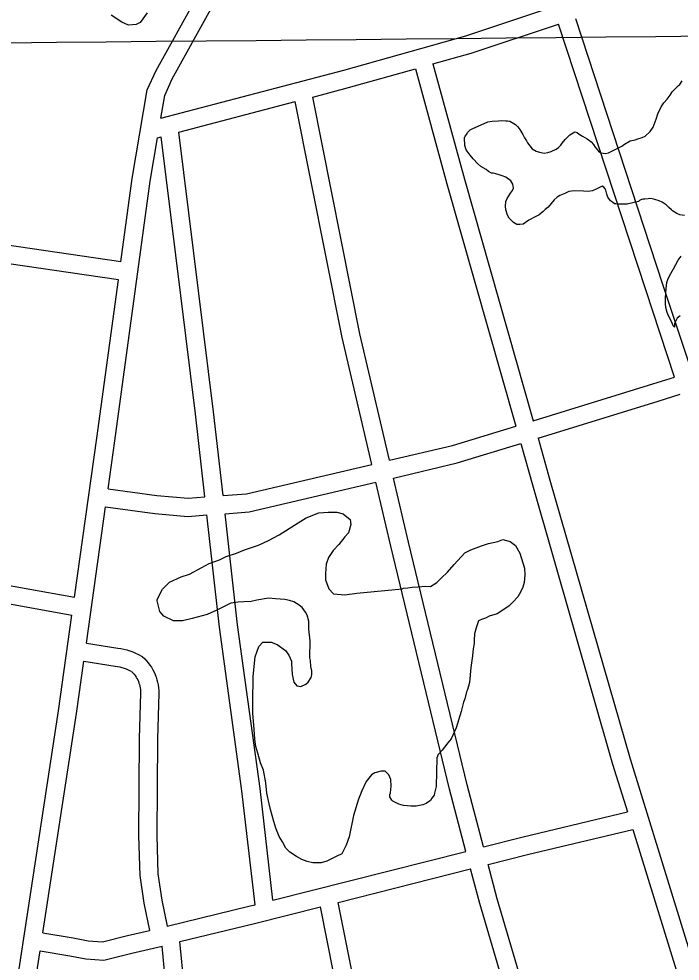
# Model space of a CAD drawing. Extents: x 3625074 to 3663148, y 511451 to 537151.
# Drawn here: x 3638362 to 3639454, y 527554 to 529110 of the extents above; entities that cross this region are included whole.
import ezdxf

# ---------------------------------------------------------------- set-up
doc = ezdxf.new("R2010")
doc.units = 0
for name, color, linetype in [('V-GRID-MAJR', 7, 'Continuous'), ('V-ROAD-CNTR', 7, 'Continuous'), ('V-SITE-VEGE', 7, 'Continuous')]:
    doc.layers.add(name, color=color, linetype=linetype)

msp = doc.modelspace()

# ---------------------------------------------------------------- linework, layer by layer
at = {"layer": 'V-GRID-MAJR'}
msp.add_spline([(3629187.6, 528981.4), (3634465.5, 529032.5), (3639743.5, 529084.3), (3645021.4, 529136.9)], degree=3, dxfattribs=at)
at = {"layer": 'V-ROAD-CNTR'}
for points in [[(3638530.5, 528708.9), (3638549.1, 528846.7), (3638574, 528992.6), (3638588.6, 529024.7), (3638655.5, 529145.3), (3638811.9, 529432.4), (3638823.9, 529462.4), (3638825.3, 529494.3), (3638815.2, 529550.4), (3638793.2, 529638.8), (3638790.3, 529676.7), (3638800.6, 529721), (3638820.6, 529751.6), (3638849.7, 529778.9), (3638905.2, 529804.3), (3639112.4, 529872.2), (3639295.7, 529929.2)], [(3638596.5, 528946.1), (3638602.9, 528983.7), (3638615.4, 529011.2), (3638681.8, 529130.8), (3638839.1, 529419.6), (3638853.7, 529456), (3638855.5, 529496.3), (3638844.6, 529556.7), (3638822.9, 529643.7), (3638820.5, 529674.4), (3638828.6, 529709), (3638843.7, 529732.1), (3638866.7, 529753.7), (3638916.2, 529776.3), (3639017.5, 529809.5)], [(3638596.5, 528946.1), (3638898.6, 529025.5), (3639099.7, 529082), (3639243.4, 529129.6)], [(3639472.8, 528527.9), (3639425.3, 528671.7), (3639281.5, 529110)], [(3639045.5, 529035.6), (3639108.5, 529053.3), (3639252.8, 529101.1)], [(3639444.2, 528518.7), (3639396.8, 528662.4), (3639252.8, 529101.1)], [(3639045.5, 529035.6), (3639097.7, 528845.5), (3639211, 528446.6)], [(3638847.1, 528980.9), (3638906.4, 528996.5), (3639016.6, 529027.5)], [(3639016.6, 529027.5), (3639068.8, 528837.4), (3639182.3, 528437.8)], [(3638812.2, 529002.7), (3638825.2, 529006.2)], [(3638626, 528922.8), (3638818, 528973.3)], [(3638944.5, 528374.3), (3638895.6, 528583.9), (3638818, 528973.3)], [(3638973.7, 528381.2), (3638925, 528590.2), (3638847.1, 528980.9)], [(3638699.2, 528323), (3638683.6, 528461.5), (3638626, 528922.8)], [(3638509.5, 528334.3), (3638520.7, 528413.5), (3638578.8, 528842.2), (3638591, 528913.6)], [(3638591, 528913.6), (3638596.8, 528915.2)], [(3638669.2, 528320.8), (3638653.8, 528458), (3638596.8, 528915.2)], [(3638530.5, 528708.9), (3638296.9, 528743)], [(3638526.4, 528679.1), (3638292.1, 528713.3)], [(3638453.9, 528155.5), (3638491, 528417.6), (3638526.4, 528679.1)], [(3639211, 528446.6), (3639408.6, 528507.2), (3639444.2, 528518.7)], [(3639219.2, 528417.7), (3639417.6, 528478.6), (3639453.7, 528490.2)], [(3638973.7, 528381.2), (3639078, 528405.7), (3639182.3, 528437.8)], [(3638980.5, 528352), (3639085.8, 528376.8), (3639190.5, 528408.9)], [(3639190.5, 528408.9), (3639210, 528340.5), (3639342.2, 527879.7), (3639366.6, 527800.7)], [(3639219.2, 528417.7), (3639238.8, 528348.7), (3639370.9, 527888.3), (3639489.7, 527504.8), (3639589, 527205.6)], [(3638699.2, 528323), (3638737.8, 528325.7), (3638944.5, 528374.3)], [(3638702.5, 528293.1), (3638742.3, 528296), (3638951.3, 528345.1)], [(3639100.1, 527735.6), (3639073.1, 527838.1), (3638975.9, 528239.4), (3638951.3, 528345.1)], [(3639129.2, 527743), (3639102.2, 527845.4), (3639005.1, 528246.3), (3638980.5, 528352)], [(3638509.5, 528334.3), (3638589.7, 528323.3), (3638641.4, 528318.8), (3638669.2, 528320.8)], [(3638473.5, 528079.6), (3638505.3, 528304.6)], [(3638505.3, 528304.6), (3638586.3, 528293.5), (3638641.2, 528288.7), (3638672.6, 528291)], [(3638752, 527647.5), (3638730.4, 527835.4), (3638693.4, 528105.8), (3638672.6, 528291)], [(3638781.4, 527655), (3638760.2, 527839.2), (3638723.2, 528109.5), (3638702.5, 528293.1)], [(3638063.3, 528188.8), (3638288.8, 528154.5), (3638449.7, 528125.8)], [(3638218.1, 528195.6), (3638293.7, 528184.1), (3638453.9, 528155.5)], [(3638175.5, 526245.3), (3638256.4, 526804.8), (3638357.4, 527509), (3638427.4, 527967.7), (3638449.7, 528125.8)], [(3638473.5, 528079.6), (3638525.6, 528071.2), (3638530.3, 528070.5), (3638535.4, 528069.4), (3638540.4, 528068.2), (3638545.3, 528066.6), (3638550.1, 528064.9), (3638554.9, 528062.9), (3638559.5, 528060.6), (3638565.4, 528057.5), (3638569.8, 528053.4), (3638572.9, 528050.2), (3638575.8, 528046.8), (3638578.5, 528043.2), (3638581, 528039.5), (3638583.3, 528035.6), (3638585.4, 528031.6), (3638587.2, 528027.5), (3638588.8, 528023.3), (3638590.1, 528019), (3638591.2, 528014.7), (3638592, 528010.3), (3638592.6, 528005.8), (3638592.9, 528001.3), (3638593, 527996.9), (3638590.7, 527920.9), (3638589.6, 527761.8), (3638591.6, 527698.4), (3638597.9, 527655.3), (3638606.8, 527612.3)], [(3638401.8, 527601), (3638457.1, 527963.3), (3638469.3, 528049.9)], [(3638469.3, 528049.9), (3638520.9, 528041.6), (3638525, 528041), (3638528.6, 528040.2), (3638532.2, 528039.3), (3638535.7, 528038.2), (3638539.2, 528036.9), (3638542.6, 528035.5), (3638545.9, 528033.9), (3638547.8, 528032.9), (3638548.7, 528032), (3638550.6, 528030), (3638552.4, 528027.9), (3638554.1, 528025.7), (3638555.6, 528023.4), (3638557, 528021.1), (3638558.3, 528018.6), (3638559.4, 528016.1), (3638560.4, 528013.5), (3638561.2, 528010.9), (3638561.9, 528008.2), (3638562.4, 528005.5), (3638562.8, 528002.8), (3638563, 528000), (3638563, 527997.2), (3638560.7, 527921.5), (3638559.6, 527761.4), (3638561.6, 527695.7), (3638568.4, 527650.1), (3638577.6, 527605.2)], [(3639129.2, 527743), (3639194.4, 527759.5), (3639366.6, 527800.7)], [(3639136.9, 527714), (3639201.6, 527730.4), (3639375.5, 527772)], [(3639375.5, 527772), (3639461.1, 527495.7), (3639560.4, 527196.6)], [(3638781.4, 527655), (3639100.1, 527735.6)], [(3638889.2, 527651.3), (3639107.8, 527706.6)], [(3639286.6, 527120.8), (3639222, 527312.5), (3639122.9, 527649.4), (3639107.8, 527706.6)], [(3639315.6, 527128.6), (3639250.6, 527321.5), (3639151.8, 527657.4), (3639136.9, 527714)], [(3638606.8, 527612.3), (3638744, 527645.5), (3638752, 527647.5)], [(3639046.4, 527057.1), (3639015.9, 527110.2), (3638980.8, 527177.7), (3638967.5, 527255.6), (3638922.1, 527486.2), (3638889.2, 527651.3)], [(3638628, 527586.6), (3638751.2, 527616.4), (3638860.1, 527643.9)], [(3639016.1, 527049.7), (3638989.6, 527095.8), (3638952, 527168), (3638938, 527250.2), (3638892.6, 527480.3), (3638860.1, 527643.9)], [(3638401.8, 527601), (3638451.6, 527592.8), (3638476.7, 527588.1), (3638499.9, 527586.2), (3638541.4, 527596.5), (3638577.6, 527605.2)], [(3638698.1, 526972.1), (3638695, 527012.6), (3638641.9, 527441.5), (3638628, 527586.6)], [(3638305.7, 526937.2), (3638387, 527504.6), (3638397.2, 527571.4)], [(3638397.2, 527571.4), (3638446.4, 527563.3), (3638472.6, 527558.3), (3638502.4, 527555.9), (3638548.6, 527567.4), (3638598.5, 527579.4)], [(3638621.7, 527360.1), (3638612, 527438.3), (3638598.5, 527579.4)]]:
    msp.add_lwpolyline(points, dxfattribs=at)
at = {"layer": 'V-SITE-VEGE'}
for points in [[(3638573.8, 529119.7), (3638562.3, 529104.1), (3638556, 529100.8), (3638543, 529099.8), (3638532.3, 529104.5), (3638514.3, 529116.1)], [(3639403.9, 528924.3), (3639409, 528931.4), (3639414.2, 528944.5), (3639416.8, 528953.2), (3639422.3, 528964.6), (3639426.7, 528971.4), (3639432, 528977.3), (3639437.1, 528983.8), (3639440.6, 528989.5), (3639448.4, 528997.4), (3639451.1, 528999.8), (3639453, 529001.5), (3639456.8, 529007.5)], [(3639301.9, 528824.9), (3639294.3, 528825.4), (3639278.6, 528826.2), (3639269.8, 528824.9), (3639263.4, 528821.8), (3639255.1, 528818.4), (3639250.5, 528815.5), (3639245.5, 528811.1), (3639235.8, 528799.3), (3639230.9, 528795.5), (3639227.7, 528791.9), (3639220.9, 528786.4), (3639214.5, 528783.2), (3639204, 528777.5), (3639194.5, 528771.1), (3639189.3, 528770.3), (3639184.2, 528770.5), (3639178.5, 528773.7), (3639171.5, 528781.1), (3639168.6, 528785.7), (3639165.8, 528794.9), (3639165.4, 528800.9), (3639165.9, 528808.5), (3639168.1, 528813.6), (3639173.5, 528822.5), (3639176.7, 528826.6), (3639178.6, 528830.5), (3639177.3, 528837.2), (3639174.1, 528842.4), (3639166.1, 528848.4), (3639160.1, 528851), (3639154.7, 528852.4), (3639149.6, 528854), (3639144.8, 528855.1), (3639142.4, 528855.5), (3639137.3, 528858), (3639133.2, 528861.2), (3639124.9, 528866.5), (3639119.8, 528870.6), (3639112.2, 528879), (3639106.9, 528885.2), (3639100.2, 528893.9), (3639098, 528900.9), (3639097.8, 528913.3), (3639098.8, 528916.3), (3639101.6, 528919.8), (3639102.9, 528922.5), (3639107.2, 528926.6), (3639110.6, 528928.7), (3639136.3, 528940), (3639143.6, 528941), (3639153.9, 528941.9), (3639159.4, 528942.1), (3639165.7, 528941.6), (3639168.7, 528941.5), (3639172.7, 528941.1), (3639178.9, 528937.3), (3639181.9, 528935.7), (3639186, 528932), (3639188.9, 528927.6), (3639194.1, 528919.3), (3639197, 528913.8), (3639199.9, 528908.6), (3639201.9, 528905.2), (3639209.5, 528895.6), (3639216, 528891.8), (3639221.7, 528890.1), (3639229.3, 528888.4), (3639235, 528889.1), (3639240.5, 528891.1), (3639248.8, 528895.1), (3639252.8, 528897.7), (3639256.6, 528901.5), (3639258.8, 528904.8), (3639263.8, 528910.7), (3639271.6, 528918.6), (3639276.8, 528922.1), (3639279.6, 528923.6), (3639283.5, 528922.5), (3639286.7, 528919.4), (3639292.7, 528916.2), (3639296.2, 528914), (3639300.1, 528912.1), (3639304.3, 528908.9), (3639306.9, 528906.7), (3639310.7, 528902.4), (3639313.3, 528898.4), (3639318.9, 528891.6), (3639322.7, 528888.8), (3639330.3, 528887.6), (3639335.5, 528889), (3639344.1, 528893.3), (3639349.9, 528895.8), (3639357.2, 528899.9), (3639361.9, 528903.1), (3639371.4, 528908.5), (3639379.3, 528910.4), (3639383.9, 528911.8), (3639390.9, 528914.3), (3639396.1, 528916.6), (3639403.9, 528924.3)], [(3639460.8, 528785.6), (3639453.3, 528786.4), (3639448.2, 528788.7), (3639441.3, 528793.1), (3639439.3, 528794.7), (3639434.8, 528798.7), (3639430.7, 528803.1), (3639423.9, 528807.5), (3639419.1, 528809.8), (3639411.9, 528811.8), (3639407.7, 528813.1), (3639402.9, 528813.3), (3639400.8, 528812.7), (3639395.6, 528812.3), (3639392, 528812.4), (3639388.9, 528811.2), (3639386.8, 528810.1), (3639384.9, 528808.6), (3639377.9, 528806.7), (3639366.3, 528804), (3639360, 528803.9), (3639350.6, 528804.2), (3639347.6, 528804.6), (3639345.5, 528804.6), (3639342.2, 528807.1), (3639338.7, 528809.6), (3639334.3, 528815.8), (3639332.6, 528820.4), (3639331, 528827.4), (3639329.8, 528829.6), (3639327.5, 528832.3), (3639324.8, 528833.9), (3639316.2, 528829.6), (3639309.2, 528826.2), (3639301.9, 528824.9)], [(3639453.7, 528619.7), (3639448.7, 528615.6), (3639445.5, 528609.4), (3639444.5, 528607), (3639444.1, 528601.2), (3639442.3, 528603.4), (3639439.8, 528609.2), (3639434.3, 528620), (3639432, 528625.5), (3639430.2, 528633.7), (3639429.7, 528639.8), (3639429.7, 528649.7), (3639429.9, 528657.3), (3639430.4, 528664.9), (3639431.9, 528674.8), (3639433.9, 528681.1), (3639438.4, 528689.7), (3639442.6, 528697.5), (3639450.5, 528711.5), (3639455.2, 528718.3)], [(3638777.3, 527805), (3638775.2, 527814.1), (3638771.5, 527831.7), (3638769.5, 527848.7), (3638765.8, 527869.7), (3638760.9, 527881.7), (3638756.6, 527897.6), (3638753.4, 527908.9), (3638751.8, 527920.8), (3638750.4, 527936.7), (3638748.5, 527963.9), (3638748.2, 527982.6), (3638748.8, 528023.9), (3638750.8, 528046.5), (3638752.1, 528056.7), (3638758, 528073.6), (3638764.9, 528080.8), (3638778.5, 528081.2), (3638788.6, 528077.1), (3638802.1, 528067.3), (3638807.6, 528059.3), (3638812, 528049.6), (3638811.9, 528045.6), (3638813.4, 528027.5), (3638816, 528015), (3638821, 528008.7), (3638827.8, 528008), (3638835.8, 528011.9), (3638839.8, 528014.7), (3638844.4, 528022.5), (3638845.6, 528027), (3638845.7, 528033.8), (3638844.1, 528040.6), (3638843.7, 528050.8), (3638842.6, 528055.4), (3638843, 528083.1), (3638841, 528102.4), (3638840.6, 528110.3), (3638840.7, 528115.9), (3638838, 528125.6), (3638835.2, 528130.7), (3638829.7, 528138.2), (3638824.6, 528142.2), (3638816.2, 528147.4), (3638808.9, 528149.8), (3638801, 528151.6), (3638785.7, 528152.4), (3638773.9, 528153.7), (3638755.1, 528150.6), (3638745.5, 528148.4), (3638733.6, 528147.5), (3638724, 528147), (3638712.1, 528145.5), (3638688.7, 528134), (3638672.7, 528126.8), (3638648.3, 528119.8), (3638632.4, 528116.1), (3638617.1, 528116.3), (3638601.4, 528123.9), (3638594.7, 528131.9), (3638590.4, 528149), (3638590.5, 528151.2), (3638599.2, 528168.6), (3638610.7, 528179.8), (3638630.1, 528188.6), (3638643.7, 528193.5), (3638664.2, 528204.5), (3638676.2, 528211.1), (3638693.3, 528217.1), (3638704.1, 528222.6), (3638721.2, 528228), (3638734.3, 528233.5), (3638757.6, 528241.1), (3638774.1, 528248.8), (3638791.8, 528258.1), (3638818.6, 528275.3), (3638836.3, 528286.3), (3638857.4, 528294.5), (3638872.7, 528295.4), (3638886.8, 528295.8), (3638897.5, 528292.8), (3638908.7, 528283.6), (3638910.3, 528275.1), (3638906.1, 528261.6), (3638900.4, 528254.9), (3638890, 528242), (3638880.8, 528232.5), (3638873.3, 528220.7), (3638869.2, 528210), (3638868.4, 528194.2), (3638868.2, 528184), (3638873.7, 528169.2), (3638881.5, 528160.6), (3638900.1, 528159.2), (3638920, 528161.8)], [(3638920, 528161.8), (3638994.8, 528169.2), (3638997.1, 528170.3), (3639003.9, 528170.8), (3639011.2, 528171.8), (3639020.9, 528172.2), (3639033.9, 528173.2), (3639041.8, 528173), (3639052.1, 528179.7), (3639059, 528186.9), (3639069.9, 528196.4), (3639080.8, 528209.3), (3639098.1, 528228.3), (3639108.3, 528233.2), (3639126, 528240.3), (3639137.3, 528244.1), (3639152.7, 528247.3), (3639161.2, 528250.6), (3639173, 528247), (3639182, 528240.6), (3639189.2, 528228.1), (3639196.7, 528203.1), (3639197.2, 528192.3), (3639196.4, 528179.3), (3639194, 528172), (3639190, 528163.6), (3639185.9, 528155.7), (3639177.3, 528146.8), (3639171.5, 528141.2), (3639159.5, 528132.9), (3639151.5, 528127.9), (3639138.5, 528124.1), (3639132.2, 528120.8), (3639125.9, 528118.6), (3639120.8, 528116.4), (3639116.7, 528104.6), (3639114.3, 528095), (3639113.6, 528084.3), (3639113.5, 528078.6), (3639112.2, 528070.2), (3639110.9, 528058.3), (3639108.4, 528039.1), (3639105.8, 528014.2), (3639104.5, 528008.6), (3639102.2, 528001.3), (3639101, 527999), (3639098, 527987.2), (3639096.2, 527982.1), (3639092.1, 527966.3), (3639083.8, 527939.8), (3639075.6, 527921.3), (3639070.4, 527914.6), (3639064.6, 527907.9), (3639060.6, 527902.8), (3639054.2, 527895.6), (3639051.9, 527889.9), (3639051.2, 527843), (3639048.2, 527831.7), (3639047.6, 527828.3), (3639043.6, 527823.3), (3639041.3, 527819.4), (3639034.4, 527814.9), (3639028.7, 527812.2), (3639017.9, 527810.1), (3639008.9, 527810.2), (3638997, 527811.5), (3638989.1, 527813.3), (3638979.6, 527818.5), (3638977.9, 527820.3), (3638974.6, 527825.4), (3638974.6, 527829.4), (3638975.8, 527832.2), (3638975.9, 527837.8), (3638976.5, 527843.5), (3638976.1, 527854.2), (3638972.8, 527862.2), (3638966.7, 527868), (3638959.9, 527868.1), (3638949.7, 527865.4), (3638944, 527862.1), (3638935.3, 527850.9), (3638928.3, 527835.7), (3638922.5, 527821.6), (3638914.2, 527794.6), (3638907.4, 527759.6), (3638902.1, 527746.1), (3638895.1, 527731.5), (3638886, 527727.1), (3638870.6, 527719.4), (3638861, 527716.7), (3638847.4, 527716.9), (3638837.8, 527718.7), (3638829.4, 527722.2), (3638820.4, 527726.9), (3638809.2, 527734.4), (3638803, 527740.7), (3638797, 527751.6), (3638792, 527760.1), (3638786.5, 527773.8), (3638782.7, 527785.1), (3638777.3, 527805)]]:
    msp.add_lwpolyline(points, dxfattribs=at)

doc.saveas('drawing.dxf')
